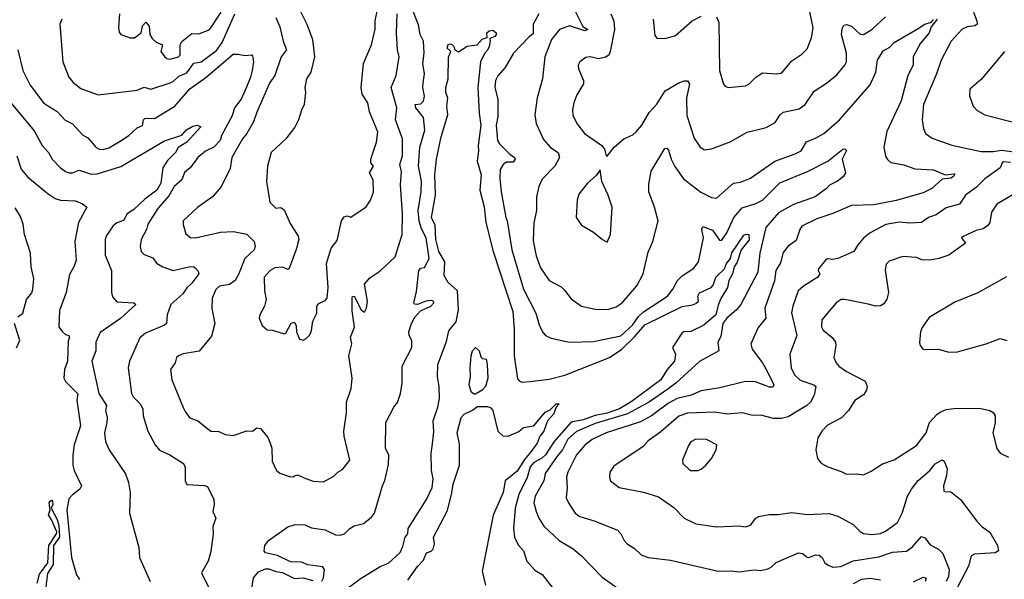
# Model space of a CAD drawing. Extents: x 1246230 to 1426786, y 660032 to 763141.
# Tile 318 of 566: x 1342826 to 1348590, y 700938 to 704211. Entities that reach past the tile are written whole.
import ezdxf

# ---------------------------------------------------------------- set-up
doc = ezdxf.new("R2010")
doc.units = 0

msp = doc.modelspace()

# ---------------------------------------------------------------- linework, layer by layer
at = {"layer": '0CON10XD'}
for points in [[(1344461.5, 704275), (1344507.1, 704185), (1344540, 704095), (1344552.5, 703995), (1344530, 703905), (1344505.7, 703865), (1344495.7, 703815), (1344500, 703785), (1344490.8, 703715), (1344475, 703682.5), (1344459.2, 703625), (1344436.8, 703583.2), (1344384.2, 703515), (1344298.6, 703435), (1344276.9, 703355), (1344270.6, 703265), (1344291.4, 703145), (1344325, 703109.2), (1344355, 703112), (1344375, 703100), (1344409.5, 703019.5), (1344456.7, 702945), (1344460.9, 702925), (1344446.4, 702873.6), (1344403.9, 702756.1), (1344395, 702750), (1344364.5, 702764.5), (1344320.1, 702759.9), (1344293.1, 702745), (1344257.8, 702705), (1344258.9, 702625), (1344269.4, 702575), (1344260, 702535), (1344232, 702485), (1344228.8, 702465), (1344245, 702423.3), (1344275, 702396.7), (1344306.1, 702396.1), (1344375, 702373.3), (1344385, 702377.5), (1344415, 702436.2), (1344435, 702442.5), (1344445, 702420), (1344446.9, 702385), (1344465, 702343.3), (1344485, 702336.7), (1344504.1, 702345.9), (1344525, 702367.5), (1344535, 702392.5), (1344542, 702448), (1344565.6, 702495), (1344565.6, 702535), (1344578, 702552), (1344615, 702569.5), (1344626.5, 702583.5), (1344631.5, 702645), (1344622.2, 702785), (1344649.4, 702875), (1344685, 702920), (1344710.8, 703035), (1344725, 703058.8), (1344743.6, 703063.6), (1344765, 703056.7), (1344855, 703117.5), (1344880, 703155), (1344898.3, 703201.7), (1344895.4, 703275), (1344873.8, 703315), (1344896.8, 703355), (1344882.3, 703375), (1344881.3, 703395), (1344915.5, 703495), (1344923.1, 703555), (1344873.2, 703673.2), (1344865, 703726), (1344830.4, 703775), (1344824.7, 703815.3), (1344839.1, 703955), (1344886.2, 704065), (1344906.2, 704156.2), (1344906.2, 704205), (1344918.2, 704261.8)], [(1344595, 700927.5), (1344605, 700947.5), (1344611.2, 700995), (1344600.7, 701010.7), (1344513.6, 701023.6), (1344475, 701037.5), (1344410.7, 701040.7), (1344335, 701077.5), (1344265, 701092.5), (1344257.5, 701105), (1344262, 701135), (1344283.3, 701165), (1344395, 701245.2), (1344438.3, 701258.3), (1344495, 701257.2), (1344535, 701238.9), (1344615, 701228.2), (1344675, 701198.2), (1344703.2, 701196.8), (1344726.7, 701205), (1344758.8, 701235), (1344785, 701250), (1344838.8, 701265), (1344885, 701300.8), (1344904, 701325), (1344949.4, 701485), (1344963.4, 701516.6), (1344985, 701610), (1344987.1, 701665), (1344968, 701705), (1344970, 701855), (1345015.6, 701944.4), (1345038.3, 701971.7), (1345055.6, 702024.4), (1345064.3, 702085), (1345065.7, 702184.3), (1345120.8, 702295), (1345122.5, 702335), (1345106.2, 702365), (1345104, 702385), (1345119.2, 702435), (1345139.4, 702470.6), (1345172.2, 702507.8), (1345232.9, 702535), (1345250, 702555), (1345248, 702565), (1345235, 702568.8), (1345204.6, 702565.4), (1345155, 702545.7), (1345138.3, 702548.3), (1345133.8, 702555), (1345148.5, 702621.5), (1345161.9, 702745), (1345175, 702757.5), (1345195, 702762.5), (1345224, 702815), (1345206.1, 702935), (1345178.4, 702988.4), (1345163.8, 703033.8), (1345159, 703095), (1345177.2, 703205), (1345177.5, 703267.5), (1345161.6, 703355), (1345167.6, 703465), (1345197.9, 703565), (1345190.2, 703640.2), (1345145.9, 703695), (1345141.5, 703715), (1345175, 703718.4), (1345190.3, 703735), (1345195.3, 703765), (1345185.4, 703815), (1345187.8, 703842.2), (1345196.7, 703895), (1345186.1, 703955), (1345193.9, 704015), (1345190, 704085), (1345170.7, 704125), (1345161, 704181), (1345119.6, 704285)], [(1346076, 704266), (1346122.4, 704172.4), (1346151.4, 704155), (1346135, 704146.9), (1346045, 704175.8), (1345985.8, 704155), (1345939.5, 704095), (1345899.4, 703995), (1345885.6, 703865.6), (1345854.4, 703755), (1345840.9, 703655), (1345848.9, 703605), (1345891.5, 703511.5), (1345934.1, 703464.1), (1345978.6, 703435), (1345986.5, 703405), (1345958.9, 703355), (1345885, 703278.6), (1345864.5, 703235), (1345851.5, 703175), (1345852.1, 703095), (1345836.2, 703023.8), (1345832.6, 702917.4), (1345849.5, 702829.5), (1345875, 702759.2), (1345925.7, 702685), (1345995, 702648.6), (1346015, 702629.2), (1346055, 702578), (1346115, 702535.7), (1346204.2, 702515.8), (1346275, 702518.5), (1346318.1, 702531.9), (1346352.9, 702555), (1346438.1, 702655), (1346476.7, 702725), (1346505, 702852.5), (1346532, 702915), (1346562.9, 703035), (1346542.2, 703115), (1346509.1, 703205), (1346509.8, 703250.2), (1346523.3, 703325), (1346602.1, 703457.9), (1346615, 703460), (1346625, 703448.8), (1346640.4, 703395), (1346661.9, 703351.9), (1346711.5, 703281.5), (1346812.8, 703202.8), (1346875, 703170.6), (1346905, 703168.1), (1347005, 703254.4), (1347045, 703262.1), (1347105, 703284.5), (1347246.2, 703383.8), (1347365, 703426.6), (1347400, 703445), (1347432.7, 703497.3), (1347485, 703517.7), (1347532.9, 703545), (1347625, 703625.5), (1347805, 703830.5), (1347837.8, 703905), (1347847.6, 703975), (1347881, 704029), (1347918.7, 704051.3), (1347945, 704077.8), (1348085, 704159.1), (1348125, 704185.6), (1348163.6, 704196.4), (1348175, 704212.5)], [(1346905, 704228.8), (1346919.4, 704195), (1346922.9, 703915), (1346946.7, 703835), (1346955, 703823.3), (1346974.2, 703814.2), (1347075, 703824.2), (1347095, 703834.2), (1347134.6, 703875.4), (1347175, 703900), (1347255, 703894.4), (1347285, 703898.6), (1347345, 703971.4), (1347405, 704010.8), (1347435, 704042), (1347460.6, 704105), (1347470, 704165), (1347448.8, 704265)], [(1343072.5, 704215), (1343061.4, 704185), (1343078.6, 703965), (1343115, 703876.2), (1343138.8, 703845), (1343185, 703809.2), (1343285, 703771.5), (1343515, 703799.2), (1343555, 703817.1), (1343595, 703804.5), (1343707.1, 703842.9), (1343725, 703850.7), (1343758.8, 703881.2), (1343805, 703900.8), (1343845, 703957.6), (1343887.8, 703965), (1343978.2, 704031.8), (1344012.2, 704077.8), (1344085, 704246.5)], [(1343410.6, 704245), (1343404.2, 704165), (1343409.5, 704139.5), (1343417.5, 704125), (1343473.8, 704106.2), (1343497.5, 704105), (1343537.5, 704135), (1343544.5, 704175.5), (1343565, 704196.7), (1343583.9, 704173.9), (1343588, 704125), (1343600.9, 704100.9), (1343625, 704080), (1343662.5, 704065), (1343652.5, 704025), (1343675, 703996.7), (1343687.5, 703985), (1343705, 703981.5), (1343756.2, 703995), (1343765.2, 704005), (1343765.3, 704064.7), (1343775.4, 704084.6), (1343835, 704130.9), (1343875, 704128.2), (1343935, 704153.1), (1343945, 704164), (1344004.8, 704255.2)], [(1344325.3, 704225.3), (1344349.6, 704169.6), (1344368, 704085), (1344387.5, 704035), (1344357.7, 703995), (1344319, 703885), (1344290.8, 703845), (1344215, 703670), (1344194.4, 703615), (1344155.5, 703545), (1344130.5, 703515), (1344067.3, 703405), (1344058.3, 703341.7), (1344006.1, 703233.9), (1343954.3, 703175), (1343866.3, 703113.7), (1343783.3, 703035), (1343782.8, 703012.8), (1343798, 702958), (1343827.1, 702937.1), (1343855, 702935.7), (1344000.9, 702969.1), (1344078.3, 702971.7), (1344155, 702956.9), (1344199.4, 702915), (1344204.3, 702885), (1344199.1, 702865), (1344145, 702814.3), (1344108.1, 702721.9), (1344086.8, 702685), (1344055, 702661.6), (1343995, 702653.3), (1343975, 702632.9), (1343952.2, 702582.2), (1343951.5, 702521.5), (1343969.5, 702435), (1343950, 702360), (1343877.4, 702272.6), (1343782.7, 702257.3), (1343755.8, 702245), (1343744.3, 702235), (1343735.6, 702205), (1343709.4, 702165), (1343717.8, 702105), (1343782.6, 701942.6), (1343796.4, 701915), (1343823.2, 701883.2), (1343868.8, 701865), (1343944.6, 701804.6), (1343992.1, 701802.1), (1344030, 701785), (1344075, 701780), (1344155, 701807.5), (1344190, 701805), (1344215, 701823.3), (1344235, 701820), (1344278.2, 701768.2), (1344291.1, 701741.1), (1344301.4, 701705), (1344305, 701630), (1344330, 701575), (1344349.3, 701559.3), (1344405, 701540), (1344425, 701536.7), (1344435, 701542.5), (1344455, 701550), (1344495, 701528.8), (1344545, 701512), (1344605, 701509.2), (1344665, 701540.9), (1344689.1, 701565), (1344715, 701580.3), (1344757.9, 701635), (1344725.8, 701775), (1344724.3, 701805), (1344738.7, 701911.3), (1344738.9, 701975), (1344766.7, 702055), (1344773.1, 702115), (1344753.5, 702245), (1344770, 702315), (1344762.9, 702355), (1344786.7, 702413.3), (1344772, 702508), (1344772.5, 702585), (1344775, 702593.3), (1344785, 702594), (1344825, 702514.2), (1344845, 702500), (1344856.8, 702523.2), (1344861.9, 702565), (1344844.2, 702665), (1344875, 702702.5), (1344935, 702740.5), (1345024.4, 702825), (1345065.3, 702954.7), (1345067.8, 703075), (1345056, 703246), (1345061.9, 703321.9), (1345051.2, 703365), (1345068, 703415), (1345067.5, 703515), (1345026.8, 703625), (1345033.4, 703695), (1345001.5, 703815), (1345030, 703885), (1345046.7, 703995), (1345038.2, 704035), (1345032, 704135), (1345036.2, 704245)], [(1345865, 704246.7), (1345831.9, 704185), (1345831.5, 704128.5), (1345808.3, 704111.7), (1345717.1, 704015), (1345667.3, 703932.7), (1345626, 703884), (1345610.9, 703855), (1345608.5, 703815), (1345626, 703746), (1345625.9, 703645), (1345616.1, 703595), (1345623.2, 703505), (1345635.3, 703485.3), (1345695, 703424.2), (1345723.3, 703405), (1345726, 703395), (1345715, 703378.8), (1345675, 703377.3), (1345655.7, 703365), (1345637.9, 703335), (1345636.5, 703285), (1345645.4, 703205), (1345671.2, 703055), (1345679.1, 703035), (1345706.6, 702865), (1345774.7, 702635), (1345847.9, 702495), (1345866.5, 702426.5), (1345885.6, 702385.6), (1345903.3, 702365), (1345937.9, 702347.9), (1346045, 702325.6), (1346185, 702328.8), (1346345, 702361.5), (1346413.3, 702425), (1346448.6, 702475), (1346478, 702502), (1346617.3, 702595), (1346650, 702635), (1346677.5, 702685), (1346705, 702713.3), (1346772.7, 702757.3), (1346800, 702795), (1346829, 702935), (1346818.4, 702985), (1346825, 703001.5), (1346881.2, 702981.2), (1346922.6, 702922.6), (1346935, 702920.6), (1346964.7, 702965), (1347006.6, 703055), (1347055, 703111.1), (1347135, 703137.2), (1347173.4, 703156.6), (1347275, 703257.9), (1347437.4, 703322.6), (1347556.9, 703383.1), (1347645, 703453.3), (1347656.7, 703456.7), (1347666.2, 703446.2), (1347640, 703395), (1347660, 703315), (1347647, 703293), (1347613.1, 703266.9), (1347565.7, 703244.3), (1347548.8, 703225), (1347482.5, 703175), (1347355, 703131.3), (1347268.2, 703081.8), (1347192.8, 702995), (1347158.1, 702845), (1347146.7, 702735), (1347047.9, 702545), (1347025, 702517.1), (1346965.3, 702465), (1346942.9, 702435), (1346931.2, 702358.8), (1346911.9, 702325), (1346918, 702275), (1346805, 702211.8), (1346667.5, 702085), (1346620.9, 702050.9), (1346513.5, 701976.5), (1346384.5, 701905.5), (1346195, 701849.9), (1346085, 701803.4), (1346035, 701757), (1346004.4, 701695), (1345972, 701658), (1345903.1, 701556.9), (1345894, 701515), (1345843.5, 701425), (1345836.6, 701385), (1345848.9, 701335), (1345865.4, 701295), (1345895, 701248.9), (1345984.7, 701164.7), (1346065.8, 701115.8), (1346114.3, 701075), (1346235, 700950), (1346356.2, 700865)], [(1348196.7, 704215), (1348160.6, 704169.4), (1348148.9, 704135), (1348098.2, 704075), (1348057.1, 703995), (1348056, 703945), (1348024.2, 703885.8), (1347985, 703736), (1347902.6, 703557.4), (1347885.3, 703465), (1347895, 703412.5), (1347905, 703393.3), (1347925, 703376.9), (1348001.8, 703361.8), (1348065, 703339.5), (1348175, 703332.5), (1348244.1, 703304.1), (1348299.2, 703309.2), (1348292, 703295), (1348276.2, 703285), (1348225, 703278.6), (1348165, 703223.8), (1348115, 703198.7), (1347956, 703154), (1347825, 703129.1), (1347695, 703124.1), (1347585, 703077.9), (1347492.7, 703047.3), (1347405, 703003.8), (1347392.5, 702985), (1347370.7, 702919.3), (1347323.8, 702886.2), (1347295, 702850), (1347280, 702790), (1347252, 702745), (1347245, 702684), (1347187.9, 702525), (1347192.9, 702465), (1347149.8, 702410.2), (1347106.7, 702315), (1347113.5, 702285), (1347173.9, 702203.9), (1347205, 702148.6), (1347240, 702075), (1347235, 702062.5), (1347215, 702061.5), (1347133.1, 702093.1), (1347075, 702094.6), (1346925, 702058.5), (1346815, 702041.1), (1346755.8, 702015), (1346674.2, 701995.8), (1346625, 701969), (1346525.2, 701894.8), (1346459.9, 701860.1), (1346259.2, 701795), (1346176.9, 701755), (1346135, 701722.9), (1346085, 701666.4), (1346034.6, 701564.6), (1346027.6, 701535), (1346030.4, 701475), (1346024.4, 701415), (1346040.9, 701380.9)], [(1346286.5, 704245), (1346304.5, 704205), (1346308.9, 704155), (1346283.5, 704025), (1346274.4, 704005), (1346255, 703991.5), (1346215, 703983.1), (1346165, 703993.5), (1346139.5, 703990.5), (1346106, 703965), (1346095.8, 703945), (1346097.5, 703925), (1346125.6, 703855.6), (1346125.7, 703835.7), (1346088.4, 703771.6), (1346069.2, 703725), (1346061.2, 703685), (1346065, 703653.3), (1346087.1, 703605), (1346132, 703545), (1346233.3, 703475), (1346248.8, 703455), (1346260, 703415), (1346265.8, 703414.2), (1346306, 703465), (1346362, 703515), (1346415, 703538), (1346435, 703556), (1346468.5, 703595), (1346510.5, 703669.5), (1346555, 703717.1), (1346604.7, 703795.3), (1346685, 703843.1), (1346715, 703854.2), (1346735, 703853.8), (1346746.9, 703835), (1346728.8, 703755), (1346731.7, 703651.7), (1346775, 703518.8), (1346810, 703465), (1346835, 703450.8), (1346875, 703456.2), (1346985, 703496.9), (1347085, 703554.3), (1347195, 703580.6), (1347248.9, 703611.1), (1347276.2, 703653.8), (1347295, 703670.6), (1347389.8, 703690.2), (1347423.7, 703716.3), (1347477.3, 703792.7), (1347549.8, 703840.2), (1347610.3, 703889.7), (1347657.1, 703945), (1347665.6, 703965), (1347665.3, 704015), (1347636.1, 704125), (1347640.2, 704159.8), (1347649.7, 704180.3), (1347665, 704184.2), (1347695, 704173.3), (1347745, 704127.1), (1347765, 704124.3), (1347814.3, 704155), (1347895, 704228.9)], [(1346534.4, 704215), (1346545, 704120), (1346556.7, 704103.3), (1346605, 704100.8), (1346665, 704120), (1346763.3, 704205), (1346815, 704231.4)], [(1348408.9, 704255), (1348428.6, 704205), (1348430, 704185), (1348417.5, 704175), (1348375, 704170.3), (1348343.8, 704156.2), (1348279.5, 704085), (1348219.5, 703975), (1348192.7, 703895), (1348117.5, 703715), (1348108.5, 703625), (1348116.9, 703575), (1348129.2, 703545), (1348167.6, 703517.6), (1348282.1, 703477.9), (1348455, 703440.6), (1348525, 703440), (1348575, 703447.8), (1348645, 703439.5)], [(1344685, 700840), (1344819.8, 700940.2), (1344936.3, 701013.7), (1344985, 701032.5), (1345052.5, 701095), (1345069.1, 701130.9), (1345082.5, 701185), (1345098.1, 701205), (1345100.8, 701235), (1345207.1, 701405), (1345240.6, 701475), (1345247.3, 701525), (1345236.7, 701575), (1345235.7, 701675), (1345241.4, 701715), (1345249.8, 701800.2), (1345247.5, 701865), (1345274.7, 701945.3), (1345283.5, 701995), (1345282.6, 702065), (1345272.9, 702125), (1345273.9, 702195), (1345325, 702330), (1345338, 702392), (1345382.1, 702445), (1345394, 702515), (1345388.5, 702625), (1345335, 702674.8), (1345311.2, 702715), (1345314.6, 702795), (1345278.9, 702855), (1345262, 702925), (1345258.7, 703008.7), (1345236.2, 703055), (1345260, 703185), (1345256.9, 703303.1), (1345266.1, 703395), (1345292.7, 703527.3), (1345332.7, 703655), (1345326.1, 703705), (1345331.7, 703751.7), (1345320.8, 703785), (1345320, 703815), (1345335.2, 703865), (1345337, 703993), (1345350, 704025), (1345329.5, 704045), (1345333.6, 704066.4), (1345345, 704070.8), (1345355.9, 704065.9), (1345367.1, 704055), (1345373.3, 704035), (1345395, 704023.3), (1345445, 704056.7), (1345505, 704064), (1345533.1, 704096.9), (1345562.5, 704107.5), (1345561.4, 704135), (1345573.7, 704146.3), (1345595, 704150.6), (1345615.3, 704135.3), (1345616.1, 704125), (1345606.6, 704113.4), (1345577.5, 704102.5), (1345580.6, 704085), (1345574.5, 704055), (1345565, 704032.9), (1345546.2, 704013.8), (1345523.9, 703965), (1345507.9, 703815), (1345515.2, 703665.2), (1345526.3, 703595), (1345509.4, 703475), (1345512.6, 703442.6), (1345504.7, 703384.7), (1345527.7, 703305), (1345520, 703215), (1345545, 703116.7), (1345554.8, 703024.8), (1345597.3, 702855), (1345712.6, 702505), (1345720.4, 702400.4), (1345720, 702245), (1345741.1, 702111.1), (1345749.1, 702099.1), (1345765, 702091.7), (1345815, 702095.2), (1345925, 702109.5), (1346017.7, 702132.3), (1346279.6, 702235), (1346350.6, 702285), (1346425, 702356.7), (1346485, 702425.7), (1346705, 702534.7), (1346765, 702543.1), (1346785, 702551.9), (1346799.4, 702565), (1346796.7, 702595), (1346805, 702612.9), (1346873.3, 702645), (1346885, 702658.8), (1346900.9, 702705), (1346951.8, 702755), (1346963.9, 702786.1), (1346986.7, 702815), (1346995, 702847.2), (1347065, 702951.5), (1347077.7, 702957.7), (1347094.5, 702954.5), (1347095.7, 702924.3), (1347050.3, 702865), (1347026.6, 702793.4), (1347007.5, 702765), (1346999.4, 702725), (1346977.5, 702685), (1346969.6, 702645), (1346930.3, 702579.7), (1346915, 702542.2), (1346900.4, 702485), (1346830.6, 702425), (1346755, 702387.9), (1346714.7, 702385.3), (1346702.9, 702377.1), (1346648.1, 702295), (1346665.7, 702255), (1346659.1, 702215), (1346616.9, 702165), (1346578.9, 702105), (1346405, 701977.1), (1346336.3, 701935), (1346265, 701909.6), (1346195, 701897.1), (1346125, 701870.5), (1346055, 701857.5), (1345955, 701744.8), (1345904.6, 701665.4), (1345883.5, 701646.5), (1345835, 701621.8), (1345815, 701595.3), (1345797.3, 701532.7), (1345748.8, 701435), (1345727.2, 701355), (1345717.1, 701235), (1345723.6, 701185), (1345745, 701140), (1345775, 701103.8), (1345795.8, 701045), (1345842.2, 700992.2), (1345885, 700965.8), (1345945, 700888.6)], [(1342816.2, 704035), (1342845, 703914), (1342888.1, 703828.1), (1342965, 703724.3), (1342995, 703705.7), (1343045.6, 703675), (1343092.9, 703622.9), (1343135, 703602.9), (1343195, 703538), (1343225, 703521.2), (1343274, 703464), (1343293.4, 703453.4), (1343315, 703451.8), (1343348.1, 703461.9), (1343415, 703501.5), (1343465, 703533.3), (1343515, 703578.2), (1343545, 703592.2), (1343551.1, 703625), (1343560, 703635), (1343615, 703633.4), (1343735, 703706.3), (1343822.9, 703807.1), (1343915.9, 703874.1), (1344075, 704009.2), (1344105, 704010), (1344145, 704001.2), (1344185, 704005.8), (1344189.4, 703999.4), (1344195.6, 703965), (1344186.5, 703915), (1344177.3, 703875), (1344153.1, 703816.9), (1344122.5, 703747.5), (1344084.5, 703695.5), (1344070.4, 703649.6), (1344007.6, 703535), (1344000, 703505), (1343962.7, 703465), (1343915, 703443.2), (1343870, 703405), (1343825, 703344.4), (1343791.9, 703318.1), (1343774.6, 703275), (1343730.8, 703235), (1343699.5, 703180.5), (1343635, 703107.5), (1343576.4, 703015), (1343568.2, 702985), (1343536.9, 702925), (1343530.8, 702885), (1343536.9, 702855), (1343555, 702838.2), (1343605, 702818), (1343628.1, 702788.1), (1343665, 702765.5), (1343725, 702744.6), (1343825, 702766.9), (1343845, 702765.7), (1343855, 702758.8), (1343871.3, 702741.3), (1343875.2, 702725), (1343835, 702670.7), (1343805, 702642.8), (1343781.5, 702608.5), (1343711.8, 702545), (1343689.4, 702485), (1343685.6, 702434.4), (1343675, 702424.4), (1343562.2, 702377.7), (1343529.4, 702350.6), (1343468.6, 702215), (1343460.6, 702175), (1343480, 702025), (1343491.4, 702005), (1343531.4, 701965), (1343547.5, 701935), (1343549.2, 701895), (1343576.5, 701805), (1343620, 701725), (1343645, 701694.4), (1343706.1, 701666.1), (1343786.2, 701615), (1343794.1, 701594.1), (1343794.2, 701514.2), (1343805, 701492.5), (1343907.5, 701487.5), (1343925, 701480), (1343962, 701405), (1343964.2, 701375.8), (1343956, 701335), (1343973.8, 701295), (1343956.1, 701246.1), (1343958.1, 701205), (1343945, 701100), (1343929.4, 701045), (1343890, 700975), (1343954.4, 700844.4)], [(1348591.2, 704025), (1348455.5, 703864.5), (1348387.5, 703805), (1348385.4, 703765.4), (1348406.7, 703705), (1348431.2, 703681.2), (1348475, 703655.8), (1348800.6, 703570.6)], [(1342747.8, 703757.8), (1342911.7, 703561.7), (1342957.8, 703475), (1342995, 703434.3), (1343016.3, 703396.4), (1343065.5, 703345), (1343095, 703322.7), (1343115, 703315.5), (1343135, 703316.5), (1343175, 703332.1), (1343245, 703308.4), (1343279.3, 703310.7), (1343417.8, 703352.2), (1343675, 703503.3), (1343775, 703535.8), (1343801.9, 703568.1), (1343840.5, 703589.5), (1343865, 703595.5), (1343885.8, 703585), (1343804.6, 703495), (1343755, 703463.6), (1343738.7, 703435), (1343691.5, 703388.5), (1343664.8, 703345.2), (1343652.6, 703255), (1343628.4, 703215), (1343558.7, 703161.3), (1343495, 703101.1), (1343454.7, 703075.3), (1343435, 703037.5), (1343395, 703023.3), (1343374, 703006), (1343335, 702948.5), (1343325.8, 702925), (1343325.8, 702835), (1343362.9, 702745), (1343364.2, 702615), (1343370.3, 702590.3), (1343395, 702561.4), (1343495, 702555.3), (1343505.5, 702545), (1343416.8, 702463.2), (1343297.6, 702382.4), (1343272.1, 702325), (1343271.2, 702275), (1343249.1, 702215), (1343288.9, 702025), (1343335.5, 701955), (1343329.5, 701925), (1343337.7, 701885), (1343336.2, 701855), (1343322.5, 701795), (1343327.8, 701745), (1343350, 701695), (1343445.7, 701555), (1343464.3, 701505), (1343473.3, 701445), (1343468.7, 701325), (1343523.5, 701125), (1343528.4, 701065), (1343591.1, 700925)], [(1342810.6, 703415), (1342835, 703336.7), (1342875, 703290), (1342992.3, 703192.3), (1343035, 703165.5), (1343065, 703155.6), (1343152.7, 703152.7), (1343195, 703133.8), (1343219.2, 703115), (1343170, 703025), (1343150, 702915), (1343156.9, 702805), (1343143.1, 702765), (1343118.3, 702721.7), (1343098.9, 702615), (1343059.6, 702510.4), (1343055.5, 702415), (1343076.9, 702385), (1343095, 702370), (1343114.1, 702364.1), (1343117.5, 702355), (1343109.5, 702330.5), (1343105.6, 702215), (1343088.4, 702165), (1343084, 702115), (1343095.3, 702095), (1343166.6, 702023.4), (1343161.5, 701985), (1343182, 701835), (1343145.4, 701725), (1343137.1, 701665), (1343137.5, 701605), (1343144.6, 701574.6), (1343188, 701485), (1343179.4, 701465), (1343135, 701431.8), (1343115, 701409.1), (1343102.7, 701345), (1343128.8, 701065), (1343158.6, 700965), (1343177.2, 700937.2)], [(1348625, 703376.4), (1348585, 703379.4), (1348576.2, 703375), (1348565.8, 703344.2), (1348475, 703280), (1348427.7, 703232.3), (1348361.8, 703185), (1348328, 703132), (1348249.1, 703110.9), (1348189.8, 703070.2), (1348145, 703054.5), (1348104.1, 703025.9), (1348035, 703022), (1347975, 703028), (1347895.6, 703014.4), (1347805, 702965.7), (1347765, 702934.3), (1347731.4, 702895), (1347709.4, 702855), (1347615, 702814.2), (1347585, 702808.9), (1347555, 702812), (1347543.8, 702805), (1347502.5, 702755), (1347500, 702745), (1347510.8, 702725), (1347498.5, 702705), (1347415, 702651.9), (1347384, 702625), (1347351.1, 702535), (1347343.7, 702496.3), (1347374.5, 702365), (1347334.6, 702255.4), (1347342.1, 702175), (1347361.2, 702135), (1347395, 702103.1), (1347473.8, 702075), (1347485.7, 702065), (1347477.5, 702015), (1347455.5, 701975), (1347434.3, 701955), (1347325, 701889.4), (1347285, 701878.9), (1347239.3, 701879.3), (1347165, 701898.5), (1347115, 701895.5), (1347055, 701911.5), (1346966.7, 701903.3), (1346895.3, 701915.3), (1346735, 701910), (1346685, 701891.5), (1346579.3, 701800.7), (1346505, 701748.5), (1346475.7, 701715), (1346305, 701599.2), (1346281.4, 701565), (1346278.1, 701535), (1346284.2, 701515), (1346335.6, 701475.6), (1346477.6, 701447.6), (1346565, 701420.8), (1346655, 701358), (1346715.5, 701295.5), (1346785, 701261.9), (1346905, 701245.7), (1347035, 701250), (1347075.7, 701244.3), (1347104.3, 701255.7), (1347134.6, 701295.4), (1347153.7, 701306.3), (1347212.6, 701317.4), (1347265, 701316.5), (1347345, 701328.2), (1347435, 701316.4), (1347565, 701323.8), (1347615, 701306.7), (1347705, 701259.4), (1347745, 701218.6), (1347765, 701206.7), (1347815, 701199.2), (1347865, 701206.1), (1347895, 701218.9), (1347965, 701269.4), (1347991.6, 701325), (1348023.4, 701425), (1348046.1, 701465), (1348084.8, 701515.2), (1348153.6, 701575), (1348185, 701614.4), (1348225, 701637.5), (1348238.3, 701628.3), (1348254.5, 701585), (1348250.4, 701545), (1348233.6, 701485), (1348235, 701453.3), (1348245, 701448.8), (1348275, 701452.5), (1348333.8, 701405), (1348428.8, 701278.8), (1348460.8, 701245), (1348505, 701214.4), (1348550, 701135), (1348555.6, 701105), (1348536.6, 701093.4), (1348415, 701085.6), (1348395, 701075.7), (1348380.8, 701015), (1348310.8, 700885)], [(1346265, 702910), (1346283.8, 702955), (1346294.2, 703115), (1346271.4, 703185), (1346234.2, 703265), (1346225, 703332.5), (1346200, 703300), (1346149.2, 703255), (1346099.7, 703190.3), (1346088.6, 703155), (1346084, 703055), (1346115, 703010), (1346185, 702968.8), (1346237.5, 702925), (1346265, 702910)], [(1348635, 703185.8), (1348546.7, 703133.3), (1348514.6, 703085.4), (1348504.7, 703025), (1348493.1, 703006.9), (1348465, 702988.8), (1348425, 702978.8), (1348352, 702945), (1348340, 702935), (1348363.3, 702905), (1348265, 702834.4), (1348206.2, 702813.8), (1348154.4, 702805.6), (1348107.8, 702807.8), (1348075, 702820), (1347995, 702826.1), (1347915, 702799.1), (1347898.9, 702781.1), (1347892.8, 702747.2), (1347911.9, 702615), (1347902.6, 702577.4), (1347885, 702549.2), (1347865, 702536.9), (1347835, 702536.7), (1347791.9, 702548.1), (1347655.4, 702575.4), (1347635, 702574.4), (1347604.6, 702555.4), (1347521.9, 702455), (1347520.5, 702415), (1347528.5, 702395), (1347581.9, 702351.9), (1347601.1, 702325), (1347604.4, 702305), (1347592.5, 702235), (1347605.6, 702205), (1347621.9, 702185), (1347665, 702153.6), (1347775, 702096.7), (1347786.2, 702065), (1347783.3, 702045), (1347765, 702016.2), (1347715.4, 701984.6), (1347676.7, 701925), (1347636.9, 701883.1), (1347555, 701840), (1347522.7, 701807.3), (1347497.8, 701765), (1347485.9, 701695.9), (1347496.7, 701645), (1347517, 701617), (1347555.7, 701595.7), (1347635, 701569.4), (1347665, 701552.5), (1347725, 701555.7), (1347765, 701550), (1347809.7, 701570.3), (1347876.1, 701613.9), (1347945, 701636.2), (1348075, 701720), (1348132.9, 701795), (1348152.5, 701855), (1348196.2, 701903.8), (1348215, 701916.5), (1348248.9, 701931.1), (1348295, 701938), (1348445, 701938.9), (1348505, 701925.8), (1348523.6, 701913.6), (1348535.5, 701895), (1348535.3, 701855), (1348523.3, 701795), (1348545, 701703.8), (1348565, 701676.2), (1348613.2, 701653.2)], [(1342815, 702473.1), (1342845.7, 702495), (1342866.9, 702575), (1342896.8, 702613.2), (1342904.3, 702635), (1342908.7, 702695), (1342893, 702765), (1342888.9, 702845), (1342854.5, 702955), (1342847, 703015), (1342830.4, 703060.4), (1342800.2, 703110.2)], [(1348603, 702707), (1348435, 702614.3), (1348300.9, 702559.1), (1348149.7, 702470.3), (1348109.1, 702410.9), (1348099.2, 702385), (1348092.3, 702322.3), (1348096.2, 702305), (1348115, 702283.3), (1348203.9, 702283.9), (1348265, 702266.2), (1348315, 702268.8), (1348484.4, 702315.6), (1348565, 702345.8), (1348605, 702335.8)], [(1342807.4, 702292.6), (1342827.5, 702335), (1342796.3, 702435)], [(1345495, 702020.2), (1345485, 702020.9), (1345468.5, 702035), (1345458.1, 702075), (1345466, 702124), (1345462.5, 702175), (1345469.1, 702245), (1345477.7, 702275), (1345495, 702294.2), (1345516.7, 702275), (1345525, 702240), (1345535, 702230), (1345555.9, 702225.9), (1345563.3, 702195), (1345566.2, 702115), (1345552.5, 702065), (1345534.2, 702045), (1345495, 702020.2)], [(1345097.9, 700932.1), (1345155, 701013.1), (1345189.4, 701050.6), (1345207.3, 701092.7), (1345235, 701103.1), (1345246.6, 701115), (1345254.3, 701145), (1345248.1, 701185), (1345329.8, 701340.2), (1345356.2, 701443.8), (1345363, 701495), (1345400.8, 701605), (1345400.9, 701729.1), (1345388, 701795), (1345410, 701885), (1345427.5, 701905), (1345479.9, 701930.1), (1345505, 701949.8), (1345565, 701949.4), (1345585, 701941.2), (1345595.7, 701925), (1345624.5, 701804.5), (1345655, 701778), (1345685, 701776), (1345747.1, 701802.9), (1345775, 701826.2), (1345835, 701836.7), (1345902.5, 701915), (1345931, 701929), (1345966, 701965), (1345984, 701965), (1345967.3, 701945), (1345951.2, 701905), (1345915.7, 701865), (1345893.9, 701805), (1345870, 701775), (1345855.6, 701735), (1345820.9, 701685), (1345781.1, 701638.9), (1345738.9, 701571.1), (1345667.8, 701515), (1345655.4, 701445), (1345597.8, 701312.3), (1345533.6, 700985), (1345553.2, 700903.2)], [(1346795, 701574.5), (1346815, 701582.2), (1346842.2, 701605), (1346875.6, 701645), (1346903.8, 701695), (1346906.2, 701725), (1346846.3, 701756.3), (1346785, 701757.5), (1346755, 701741.4), (1346740.2, 701719.8), (1346706, 701635), (1346708.8, 701615), (1346750, 701575), (1346795, 701574.5)], [(1342929.5, 700915), (1342942.7, 700967.3), (1342990.9, 701035), (1342996.6, 701135), (1343041.9, 701205), (1343043.1, 701215), (1343013.5, 701285), (1342994.5, 701315), (1343004.2, 701345), (1342998.9, 701385), (1343005, 701396), (1343015, 701401.2), (1343019.2, 701395), (1343020.5, 701375), (1343010, 701355), (1343045, 701287.5), (1343055, 701253.3), (1343058.9, 701185), (1343025.2, 701135), (1343022.3, 701025), (1342988.8, 700971.2), (1342980, 700895)], [(1346040.9, 701380.9), (1346078.1, 701325), (1346104.2, 701305), (1346195, 701278.9), (1346325, 701226), (1346346, 701205), (1346364, 701165), (1346381.2, 701145), (1346425, 701118.6), (1346465, 701082), (1346505.8, 701065.8), (1346635, 701050), (1346915, 700985.6), (1346995, 700986.9), (1347035, 700981.4), (1347125, 700994.4), (1347165, 700990), (1347205, 700998.6), (1347225, 701008.6), (1347255, 701037.1), (1347385, 701092.3), (1347408.2, 701088.2), (1347435, 701066.9), (1347445, 701065.6), (1347485, 701081.1), (1347505, 701079.2), (1347523.1, 701065), (1347540, 701035), (1347559.3, 701020.7), (1347585, 701010), (1347633.7, 701013.7), (1347705, 701045.9), (1347855, 701069.4), (1347935, 701096.5), (1348017.9, 701102.1), (1348052.4, 701127.6), (1348105, 701188.6), (1348125, 701180.8), (1348155, 701138.9), (1348205, 701113.5), (1348229.7, 701089.7), (1348266.6, 700995), (1348262.9, 700955), (1348249.6, 700925)], [(1344182.9, 700875), (1344195, 700946.2), (1344225, 700982.5), (1344265, 701000), (1344285, 701000), (1344325, 700983.3), (1344365, 700977.5), (1344435, 700943.3), (1344485, 700946.7), (1344541.7, 700931.7)], [(1347706.2, 700913.8), (1347755, 700939.2), (1347805, 700945.7), (1347865, 700935.2)], [(1348057.3, 700922.7), (1348115, 700950.4), (1348132.5, 700945), (1348125.5, 700925)]]:
    msp.add_lwpolyline(points, dxfattribs=at)

doc.saveas('drawing.dxf')
